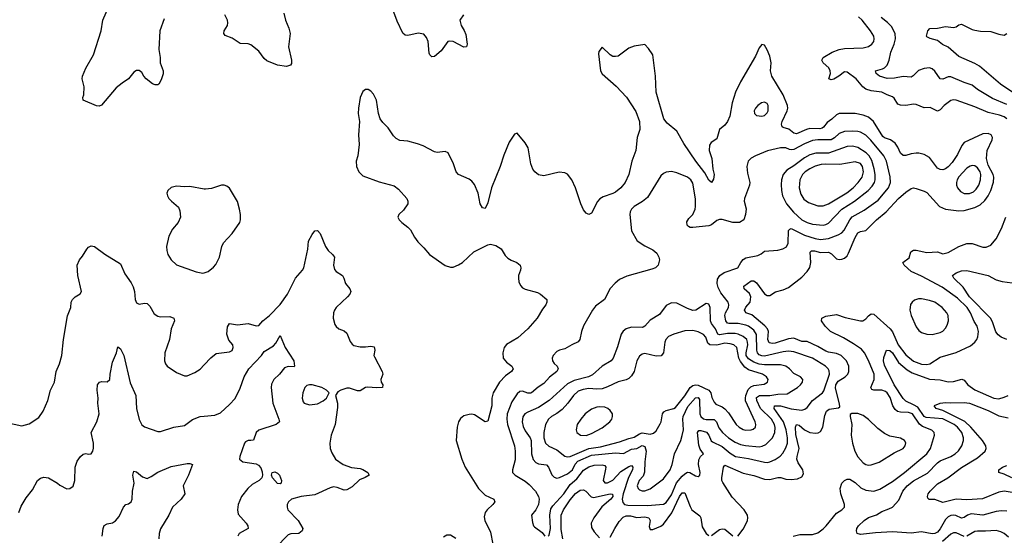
# Model space of a CAD drawing. Header units: inches. Extents: x 1694797 to 1849917, y 907313 to 1017959.
# Tile 746 of 834: x 1798613 to 1806011, y 1004697 to 1008575. Entities that reach past the tile are written whole.
import ezdxf

# ---------------------------------------------------------------- set-up
doc = ezdxf.new("R2010")
doc.units = ezdxf.units.IN
doc.header["$MEASUREMENT"] = 0
doc.layers.add('B7090', color=7, linetype='Continuous')
doc.layers.add('B8000', color=7, linetype='Continuous')

msp = doc.modelspace()

# ---------------------------------------------------------------- linework, layer by layer
at = {"layer": 'B7090', "color": 5}
for points, elevation in [([(1799698.1, 1008581.9), (1799666.9, 1008490), (1799659, 1008350), (1799668.6, 1008291.4), (1799669.3, 1008249.3), (1799690.2, 1008190), (1799691.6, 1008168.4), (1799676.7, 1008123.3), (1799657.3, 1008090), (1799650, 1008084.5), (1799630, 1008083.6), (1799610, 1008092), (1799562, 1008130), (1799544.5, 1008150), (1799530, 1008177.2), (1799510, 1008192), (1799490, 1008192), (1799470, 1008179), (1799430.8, 1008130), (1799381.7, 1008098.3), (1799337.6, 1008062.4), (1799228.4, 1007931.6), (1799210, 1007925.6), (1799190, 1007926.3), (1799089.6, 1007969.6), (1799086, 1007990), (1799094, 1008010), (1799096, 1008070), (1799082.9, 1008130), (1799085.1, 1008150), (1799109.7, 1008210), (1799166.6, 1008310), (1799225.6, 1008490), (1799238.2, 1008570), (1799305.3, 1008730)], 580), ([(1800000, 1007301.5), (1799890, 1007320.5), (1799850, 1007318), (1799790, 1007323.7), (1799750, 1007312.7), (1799726.8, 1007290), (1799718.8, 1007270), (1799722.8, 1007250), (1799734, 1007230), (1799753.4, 1007210), (1799806.1, 1007166.1), (1799817.2, 1007137.2), (1799820.6, 1007090), (1799804.5, 1007050), (1799761.2, 1006998.8), (1799732.8, 1006947.2), (1799715.8, 1006870), (1799718.5, 1006838.5), (1799727.1, 1006810), (1799750, 1006769.1), (1799791.2, 1006731.2), (1799938.2, 1006678.2), (1799990, 1006668.3), (1800000, 1006671.5)], 620), ([(1798430, 1005563.1), (1798630, 1005520.3), (1798683.3, 1005536.7), (1798757, 1005583), (1798789.7, 1005630), (1798825.4, 1005710), (1798843.1, 1005790), (1798873.3, 1005850), (1798886.9, 1005930), (1798912.6, 1005987.4), (1798929.8, 1006050), (1798941.6, 1006170), (1798973.1, 1006346.9), (1798996.3, 1006410), (1798999.5, 1006450), (1799010, 1006470.8), (1799029.2, 1006490), (1799067.5, 1006512.5), (1799076.2, 1006530), (1799049.6, 1006650.3), (1799045.1, 1006730), (1799061.6, 1006770), (1799084.2, 1006795.8), (1799116.2, 1006850), (1799130, 1006863.8), (1799150, 1006873.4), (1799176, 1006870), (1799251.9, 1006811.9), (1799370, 1006739.1), (1799403.8, 1006663.8), (1799450, 1006595.5), (1799464.8, 1006564.8), (1799474.3, 1006530), (1799480.3, 1006470), (1799490, 1006444.9), (1799510, 1006434.9), (1799550, 1006442), (1799570, 1006439.5), (1799590, 1006420.5), (1799623.4, 1006363.4), (1799650, 1006344.6), (1799670, 1006340.8), (1799741.8, 1006341.8), (1799770.4, 1006330), (1799774.9, 1006310), (1799751.8, 1006250), (1799738.7, 1006170), (1799702.4, 1006070), (1799700.5, 1006010), (1799708.1, 1005988.1), (1799721, 1005970), (1799790, 1005922), (1799850, 1005896.3), (1799870, 1005896.3), (1799930, 1005922), (1799970, 1005948), (1800000, 1005979.9)], 580), ([(1798605.2, 1004870), (1798622.9, 1004917.1), (1798660.5, 1004979.5), (1798710, 1005040.7), (1798747.6, 1005110), (1798770, 1005126), (1798794.9, 1005134.9), (1798830.4, 1005130.4), (1798898, 1005090), (1798914, 1005074), (1798968, 1005048), (1798990, 1005050.4), (1799014.1, 1005065.9), (1799027.1, 1005110), (1799029.7, 1005210.3), (1799044.9, 1005255.1), (1799069.7, 1005290.3), (1799090, 1005307.3), (1799110, 1005313.4), (1799130, 1005307.7), (1799150, 1005310.7), (1799162.9, 1005330), (1799167.8, 1005352.2), (1799166.6, 1005390), (1799149.6, 1005470), (1799191.3, 1005550), (1799209.6, 1005610), (1799199.6, 1005690), (1799201.3, 1005730), (1799194, 1005790), (1799198, 1005830), (1799212, 1005848), (1799230, 1005853), (1799270, 1005850.7), (1799289.3, 1005870), (1799292.2, 1005910), (1799310, 1005998.8), (1799339.7, 1006070), (1799350, 1006116), (1799370, 1006100.7), (1799395.8, 1006050), (1799443.3, 1005843.4), (1799484.5, 1005750), (1799490.1, 1005650), (1799510, 1005568.4), (1799530, 1005528.8), (1799550, 1005512.9), (1799650, 1005478.7), (1799670, 1005478.7), (1799770, 1005510.2), (1799850, 1005524.2), (1799910, 1005568.7), (1799968.1, 1005591.9), (1800000, 1005594.2)], 560), ([(1799231.6, 1004690), (1799239.8, 1004750), (1799247.7, 1004772.3), (1799270, 1004784.6), (1799310, 1004792.2), (1799333, 1004807), (1799360.9, 1004839.1), (1799391.6, 1004910), (1799410, 1004928.4), (1799430, 1004934.4), (1799450, 1004948.5), (1799459.1, 1004970), (1799461, 1005030), (1799472, 1005090), (1799462.2, 1005150), (1799470, 1005180.7), (1799490, 1005175.8), (1799536.1, 1005136.1), (1799570, 1005125.7), (1799601, 1005139), (1799650, 1005172), (1799750, 1005215.5), (1799870, 1005237.1), (1799890, 1005237.3), (1799910.5, 1005230.5), (1799880.3, 1005150), (1799840.5, 1005070), (1799854.8, 1005010), (1799824.9, 1004970), (1799761.1, 1004910), (1799732.8, 1004850), (1799670, 1004746.6), (1799659.6, 1004710), (1799657.1, 1004670)], 540)]:
    msp.add_lwpolyline(points, dxfattribs=dict(at, elevation=elevation))
at = {"layer": 'B8000', "color": 5}
for points, elevation in [([(1800597, 1008623), (1800609.1, 1008570), (1800635.2, 1008510), (1800644.8, 1008470), (1800632, 1008370), (1800655.6, 1008270), (1800655.6, 1008244.4), (1800648.1, 1008231.9), (1800616.4, 1008223.6), (1800550, 1008231.5), (1800470, 1008266), (1800450, 1008282.9), (1800410, 1008337.6), (1800350, 1008386.3), (1800330, 1008394.3), (1800270, 1008396.3), (1800210, 1008436.9), (1800156.1, 1008456.1), (1800146.3, 1008470), (1800148.3, 1008490), (1800173, 1008530), (1800177.4, 1008550), (1800175.4, 1008570), (1800154.6, 1008610)], 580), ([(1801948.3, 1008611.7), (1801918.8, 1008570), (1801930.5, 1008530), (1801953.7, 1008493.7), (1801964.2, 1008464.2), (1801975.8, 1008390), (1801970, 1008369.4), (1801950, 1008367.8), (1801870, 1008409.6), (1801845.8, 1008414.1), (1801830, 1008409.4), (1801780.2, 1008339.8), (1801730, 1008298.4), (1801710, 1008295.1), (1801695.1, 1008310), (1801690, 1008322), (1801682.6, 1008410), (1801670, 1008441.2), (1801650, 1008466.6), (1801606.2, 1008473.8), (1801530, 1008454.5), (1801510, 1008457), (1801492.7, 1008472.7), (1801450, 1008562.9), (1801409.7, 1008670.3)], 580), ([(1806030, 1007828.7), (1806010, 1007843.6), (1805976.2, 1007856.2), (1805890, 1007875.8), (1805790, 1007919), (1805650, 1007970.6), (1805630, 1007972.1), (1805610, 1007966), (1805560.2, 1007930), (1805530, 1007896.4), (1805510, 1007886.6), (1805453.5, 1007913.5), (1805410, 1007910.8), (1805350, 1007936.5), (1805330, 1007939.8), (1805270, 1007929.9), (1805230, 1007930.8), (1805210, 1007940.4), (1805183.9, 1007983.9), (1805170, 1007994.6), (1805130, 1008008.4), (1805089.6, 1008030), (1805010, 1008039.6), (1804970, 1008051.3), (1804949.1, 1008069.1), (1804898.4, 1008130), (1804830, 1008180.9), (1804810, 1008183.5), (1804767.8, 1008150), (1804730, 1008128.4), (1804710, 1008121.8), (1804693.6, 1008130), (1804704.9, 1008170), (1804703.6, 1008190), (1804693, 1008213), (1804651.1, 1008250), (1804638.9, 1008270), (1804649.6, 1008290), (1804717.7, 1008330), (1804770, 1008351.3), (1804810, 1008358.6), (1804950, 1008363.6), (1804990, 1008372.2), (1805014.7, 1008390), (1805029.6, 1008410), (1805034, 1008430), (1805029.7, 1008450), (1805005.8, 1008490), (1804942.1, 1008570), (1804915, 1008595)], 580), ([(1806030, 1007937.6), (1805921.2, 1007981.2), (1805810, 1008049), (1805770, 1008081.8), (1805710, 1008101.6), (1805610, 1008143.9), (1805590, 1008146.1), (1805550, 1008126.6), (1805530, 1008131), (1805490, 1008188.8), (1805470, 1008206.3), (1805450, 1008212.9), (1805410, 1008208.4), (1805366.7, 1008193.3), (1805327, 1008153), (1805310, 1008142.7), (1805250, 1008146.4), (1805186, 1008134), (1805130, 1008132.7), (1805073.3, 1008150), (1805048.3, 1008170), (1805042.7, 1008190), (1805095.4, 1008204.6), (1805110, 1008212.2), (1805130, 1008232), (1805145.3, 1008270), (1805157.5, 1008330), (1805182.7, 1008390), (1805193.8, 1008430), (1805189.9, 1008470), (1805162.3, 1008522.3), (1805133.8, 1008553.8), (1805086.6, 1008590)], 560), ([(1806081.8, 1008021.8), (1805982.8, 1008090), (1805823.9, 1008223.9), (1805790, 1008244.8), (1805670, 1008297.2), (1805590, 1008366.9), (1805547.7, 1008387.7), (1805510, 1008416.9), (1805453.5, 1008433.5), (1805430, 1008446.6), (1805427.3, 1008450), (1805436.3, 1008490), (1805451.2, 1008508.8), (1805510, 1008510.9), (1805570, 1008524.1), (1805630, 1008515.8), (1805650, 1008520.3), (1805670, 1008536.4), (1805690, 1008540.7), (1805770, 1008501.9), (1805790, 1008496.3), (1805832.7, 1008487.3), (1805910, 1008485.2), (1805970, 1008466.2), (1806010, 1008459.3), (1806030.7, 1008470)], 540), ([(1804010, 1004690.8), (1804050, 1004744.9), (1804070, 1004780.5), (1804080.3, 1004810), (1804084.4, 1004830), (1804081.5, 1004850), (1804055.4, 1004890), (1803965.2, 1004985.2), (1803895.1, 1005095.1), (1803889.1, 1005110), (1803888.9, 1005130), (1803899.9, 1005210), (1803910, 1005224.2), (1804050, 1005166), (1804130, 1005147.1), (1804210, 1005120.5), (1804250, 1005118.4), (1804310, 1005132.4), (1804331.4, 1005131.4), (1804370, 1005120.2), (1804410, 1005118), (1804457.1, 1005122.9), (1804490, 1005137.1), (1804501.4, 1005158.6), (1804498, 1005190), (1804462.8, 1005242.8), (1804453.1, 1005270), (1804453.6, 1005290), (1804469.9, 1005350), (1804444.8, 1005455.2), (1804442.6, 1005510), (1804448.7, 1005530), (1804470, 1005525.2), (1804510.8, 1005490.8), (1804550, 1005471.3), (1804593.5, 1005466.5), (1804611.3, 1005468.7), (1804630, 1005478.2), (1804648.4, 1005510), (1804661.6, 1005598.4), (1804674, 1005630), (1804694.5, 1005645.5), (1804765.1, 1005654.9), (1804775.2, 1005664.8), (1804773.6, 1005686.4), (1804743.2, 1005803.2), (1804744, 1005830), (1804762.7, 1005857.3), (1804814.5, 1005890), (1804834.7, 1005910), (1804843.4, 1005930), (1804842.5, 1005970), (1804825, 1006010), (1804784.5, 1006050), (1804750, 1006063.8), (1804690, 1006073.7), (1804670, 1006081.4), (1804610, 1006116.2), (1804530, 1006154.5), (1804490, 1006156.1), (1804430, 1006178.7), (1804390, 1006173.9), (1804290, 1006142.6), (1804270, 1006140.4), (1804245.5, 1006145.5), (1804235.2, 1006170), (1804238.9, 1006230), (1804231, 1006250), (1804211.6, 1006271.6), (1804114.7, 1006354.7), (1804069.9, 1006369.9), (1804062.9, 1006382.9), (1804059.8, 1006390), (1804068.2, 1006411.8), (1804102.4, 1006450), (1804106, 1006490), (1804096.2, 1006516.2), (1804057.2, 1006550), (1804053.2, 1006570), (1804110, 1006610.2), (1804130, 1006611.3), (1804150, 1006595.3), (1804210, 1006513.4), (1804230, 1006501.1), (1804250, 1006501.1), (1804290.9, 1006529.1), (1804350, 1006543.6), (1804390, 1006561.8), (1804490, 1006638), (1804530, 1006681.7), (1804550, 1006712.4), (1804557.7, 1006750), (1804553.5, 1006826.5), (1804563.4, 1006836.6), (1804584.1, 1006835.9), (1804630, 1006824.6), (1804690, 1006826), (1804713.6, 1006813.6), (1804750, 1006775.6), (1804770, 1006770.3), (1804790, 1006772.8), (1804810, 1006782.3), (1804830, 1006799.5), (1804841.3, 1006818.7), (1804890, 1006936.9), (1804910, 1006972), (1804930, 1006982.2), (1804970, 1006989.2), (1805049.5, 1007070.5), (1805123.7, 1007130), (1805217, 1007230), (1805270, 1007277.8), (1805310, 1007306.2), (1805330, 1007310.2), (1805350, 1007306.2), (1805410, 1007285.5), (1805430, 1007274.3), (1805523.2, 1007170), (1805570, 1007150.1), (1805670, 1007137), (1805710, 1007139.2), (1805790, 1007161.6), (1805830, 1007183.3), (1805864.7, 1007215.3), (1805890, 1007250.2), (1805910.9, 1007290), (1805930, 1007353.4), (1805932.7, 1007390), (1805928, 1007410), (1805890, 1007479.8), (1805876.7, 1007530), (1805882.1, 1007590), (1805919, 1007670), (1805921.6, 1007690), (1805912.2, 1007710), (1805890, 1007719.9), (1805850, 1007716.7), (1805710, 1007651.4), (1805692.5, 1007627.5), (1805659.9, 1007560.1), (1805618.5, 1007501.5), (1805590, 1007468.2), (1805570, 1007452.2), (1805550, 1007445), (1805530, 1007447.2), (1805510, 1007457.2), (1805450, 1007538), (1805410, 1007561.1), (1805370, 1007571.2), (1805350, 1007571.2), (1805310, 1007566.2), (1805270, 1007552.5), (1805250, 1007552.7), (1805229.9, 1007569.9), (1805210, 1007616.8), (1805190, 1007646.3), (1805156.4, 1007670), (1805110, 1007686.7), (1805097.1, 1007697.1), (1805027.9, 1007807.9), (1804990, 1007841.2), (1804950, 1007857.9), (1804890, 1007869.3), (1804770, 1007869), (1804750, 1007859.3), (1804714.4, 1007825.6), (1804679.2, 1007800.8), (1804653.5, 1007766.5), (1804641.3, 1007758.7), (1804625.5, 1007754.5), (1804550, 1007757.1), (1804525.2, 1007750), (1804450, 1007715.2), (1804430, 1007721.6), (1804392.1, 1007752.1), (1804350, 1007763.2), (1804341.8, 1007770), (1804337.9, 1007790), (1804341.9, 1007810), (1804379.5, 1007890), (1804383.4, 1007910), (1804380.9, 1007930), (1804349.4, 1008009.4), (1804263.5, 1008150), (1804255.5, 1008190), (1804259.1, 1008250), (1804250, 1008301.2), (1804230, 1008349.2), (1804210, 1008382), (1804190, 1008389), (1804170, 1008364), (1804140.5, 1008299.5), (1804030, 1008107.8), (1803990.2, 1008030), (1803965.8, 1007950), (1803947.5, 1007850), (1803931.9, 1007810), (1803910, 1007781.7), (1803872.1, 1007747.9), (1803850, 1007679.5), (1803807.6, 1007652.4), (1803794.9, 1007630), (1803792.2, 1007590), (1803814, 1007530), (1803820.2, 1007450), (1803831.4, 1007410), (1803825.1, 1007374.9), (1803810, 1007349.6), (1803790, 1007367.3), (1803762, 1007422), (1803694.1, 1007510), (1803603.2, 1007643.2), (1803550, 1007735.3), (1803477.6, 1007797.6), (1803454, 1007830), (1803394, 1008030), (1803389.5, 1008149.5), (1803369.4, 1008309.4), (1803338.6, 1008358.6), (1803310, 1008388.7), (1803230, 1008375.1), (1803190, 1008359.3), (1803110, 1008300.9), (1803090, 1008297), (1803070, 1008298.4), (1803049.6, 1008309.7), (1802990, 1008368), (1802963.6, 1008336.4), (1802961, 1008319), (1802976.5, 1008190), (1802990, 1008167.6), (1803095.7, 1008075.7), (1803172.8, 1007992.8), (1803243.6, 1007883.6), (1803269.3, 1007809.3), (1803271.2, 1007750), (1803251.5, 1007690), (1803242, 1007590), (1803213.4, 1007510), (1803190.3, 1007410), (1803162.6, 1007350), (1803128.9, 1007310), (1803090, 1007278.7), (1803070, 1007267.8), (1802996.9, 1007243.1), (1802972.3, 1007227.7), (1802953.6, 1007206.4), (1802910, 1007119), (1802888, 1007110), (1802870, 1007119), (1802850, 1007144), (1802830, 1007189), (1802789.8, 1007309.8), (1802761.1, 1007370), (1802730, 1007412), (1802710, 1007422.9), (1802667.2, 1007427.2), (1802550, 1007401.3), (1802510, 1007408.3), (1802482.4, 1007430), (1802469.7, 1007450), (1802454.3, 1007490), (1802432.2, 1007612.2), (1802410, 1007649.2), (1802350, 1007722), (1802330, 1007714), (1802290, 1007654), (1802250, 1007557), (1802223, 1007470), (1802157.8, 1007310), (1802130, 1007198), (1802110, 1007155.3), (1802090, 1007159), (1802072.7, 1007190), (1802058.5, 1007270), (1802030, 1007336.2), (1802010, 1007360.5), (1801990, 1007375.8), (1801910.9, 1007410.9), (1801891.5, 1007430), (1801872.2, 1007490), (1801833.5, 1007573.5), (1801810, 1007584), (1801750, 1007575), (1801730, 1007579.8), (1801644.9, 1007624.9), (1801602, 1007642), (1801530, 1007661.4), (1801470, 1007666.8), (1801441.3, 1007681.3), (1801420.9, 1007700.9), (1801381.5, 1007761.5), (1801340.4, 1007800.4), (1801320.8, 1007830), (1801307.8, 1007870), (1801294.5, 1007970), (1801270, 1008014.5), (1801250, 1008038), (1801230, 1008049.4), (1801210, 1008049.3), (1801190, 1008034), (1801170.5, 1007990), (1801158, 1007910), (1801156.5, 1007870), (1801165.7, 1007810), (1801158, 1007710), (1801163.9, 1007636.1), (1801152.7, 1007550), (1801142, 1007510), (1801143, 1007470), (1801160.5, 1007430), (1801190, 1007401.6), (1801314.6, 1007354.6), (1801426.2, 1007326.2), (1801459.2, 1007299.2), (1801521.5, 1007230), (1801530.2, 1007210), (1801529.1, 1007190), (1801497.7, 1007142.3), (1801462.8, 1007110), (1801454, 1007090), (1801464.9, 1007070), (1801483.8, 1007050), (1801530, 1007014.9), (1801550, 1006994), (1801578.4, 1006938.4), (1801603.9, 1006903.9), (1801650, 1006859.6), (1801691.5, 1006810), (1801810, 1006725.8), (1801850, 1006712.6), (1801870, 1006713.8), (1801909.8, 1006730.2), (1801939.5, 1006750), (1802026, 1006830), (1802130, 1006882.4), (1802150, 1006886.4), (1802190, 1006876.4), (1802230, 1006850.4), (1802261.6, 1006801.6), (1802281, 1006781), (1802305.7, 1006765.7), (1802348.9, 1006748.9), (1802373.4, 1006730), (1802378, 1006710), (1802375.5, 1006690), (1802360.4, 1006650), (1802360.4, 1006630), (1802364.4, 1006604.4), (1802376.5, 1006576.5), (1802390, 1006559.1), (1802410, 1006547.2), (1802503.7, 1006523.7), (1802526.8, 1006510), (1802574.8, 1006470), (1802574.8, 1006450), (1802566, 1006430), (1802541.7, 1006398.3), (1802500.5, 1006330), (1802431.6, 1006250), (1802356.4, 1006183.6), (1802270, 1006131.6), (1802253, 1006110), (1802243.1, 1006070), (1802246.7, 1006030), (1802270, 1005999.5), (1802310.4, 1005970), (1802320.4, 1005950), (1802307, 1005930), (1802263.5, 1005896.5), (1802217.2, 1005850), (1802171.2, 1005770), (1802160.2, 1005730), (1802159.8, 1005670), (1802130, 1005556), (1802110, 1005551.5), (1802030, 1005602.6), (1802010, 1005608.3), (1801990, 1005607.1), (1801950, 1005595.4), (1801923.8, 1005576.2), (1801909.3, 1005550.7), (1801899, 1005510), (1801892.3, 1005410), (1801935.3, 1005270), (1801961.2, 1005210), (1802060.6, 1005050), (1802110, 1005000.2), (1802174.9, 1004970), (1802182.6, 1004950), (1802168.8, 1004930), (1802124.9, 1004890), (1802110.4, 1004870), (1802103.4, 1004836.6), (1802108.7, 1004810), (1802150, 1004722), (1802169, 1004631)], 620), ([(1802584, 1004690), (1802590, 1004698), (1802600.3, 1004750), (1802597.3, 1004850), (1802604.5, 1004895.5), (1802619.9, 1004920.1), (1802702.4, 1005010), (1802750, 1005080.1), (1802798.8, 1005121.2), (1802850, 1005187.2), (1802890, 1005211.4), (1802930, 1005224.5), (1802990, 1005228.1), (1803010, 1005222.3), (1803015.8, 1005210), (1803014.2, 1005194.2), (1802996, 1005110), (1803010, 1005091.3), (1803030, 1005090.9), (1803070, 1005113), (1803130, 1005177.3), (1803190, 1005213.8), (1803210, 1005221.3), (1803219.3, 1005210), (1803217.1, 1005190), (1803187.4, 1005132.6), (1803147.1, 1005010), (1803140.3, 1004970), (1803143.8, 1004943.8), (1803157, 1004930), (1803183.3, 1004923.3), (1803330, 1004920.6), (1803449.2, 1004930.8), (1803470, 1004944.2), (1803510, 1005000.9), (1803547.4, 1005092.6), (1803590, 1005143.1), (1803610, 1005160.2), (1803631.6, 1005171.6), (1803649, 1005169), (1803690, 1005145.5), (1803710, 1005140.7), (1803724, 1005150), (1803726, 1005170), (1803714, 1005230), (1803715.9, 1005264.1), (1803729.2, 1005290), (1803752, 1005310), (1803726, 1005346), (1803716.2, 1005376.2), (1803706.3, 1005470), (1803714.7, 1005485.3), (1803730, 1005485.2), (1803772.2, 1005472.2), (1803790, 1005450.3), (1803808.9, 1005408.9), (1803819.3, 1005399.3), (1803890, 1005364.1), (1803950, 1005314.6), (1803990.5, 1005290.5), (1804090, 1005275.8), (1804210, 1005247), (1804230, 1005246.1), (1804250, 1005248.8), (1804290, 1005266.6), (1804327.1, 1005292.9), (1804346, 1005314), (1804370, 1005355.8), (1804382.5, 1005390), (1804382.1, 1005430), (1804372.8, 1005490), (1804350.8, 1005550.8), (1804280.6, 1005650), (1804284.7, 1005670), (1804330, 1005671.3), (1804410, 1005649.7), (1804470, 1005641.5), (1804490, 1005639.7), (1804513.4, 1005646.6), (1804530, 1005659.6), (1804570.7, 1005710), (1804646, 1005770), (1804656.2, 1005783.8), (1804696.5, 1005910), (1804695.3, 1005935.3), (1804688.8, 1005950), (1804667.4, 1005970), (1804570, 1006030.5), (1804430, 1006076.7), (1804390, 1006081.8), (1804350, 1006077.2), (1804210, 1006044.2), (1804190, 1006045.9), (1804170, 1006054.3), (1804156, 1006070), (1804152.1, 1006090), (1804150, 1006207.3), (1804130, 1006239.2), (1804090, 1006269.9), (1804070, 1006277.2), (1804011.1, 1006291.1), (1803940.9, 1006290), (1803930, 1006293.6), (1803918.9, 1006310), (1803911.9, 1006350), (1803916.2, 1006370), (1803938.1, 1006410), (1803941.6, 1006430), (1803936.1, 1006450), (1803881.8, 1006521.8), (1803860.7, 1006560.7), (1803853, 1006590), (1803856.7, 1006623.3), (1803873.4, 1006650), (1803906.5, 1006673.5), (1804009.6, 1006710), (1804030.9, 1006749.1), (1804050, 1006770.4), (1804070, 1006784.4), (1804158.3, 1006801.7), (1804185.1, 1006814.9), (1804210, 1006834.6), (1804310, 1006840.7), (1804348, 1006852), (1804374.1, 1006865.9), (1804386.6, 1006893.4), (1804389.1, 1006990), (1804400, 1007000), (1804410, 1007003.5), (1804510, 1006953.3), (1804590, 1006928.6), (1804630, 1006921.1), (1804690, 1006929.6), (1804763.2, 1006956.8), (1804790, 1006971.8), (1804808.7, 1006991.3), (1804849.3, 1007070), (1804868.6, 1007091.4), (1804957.6, 1007142.4), (1805062.6, 1007217.4), (1805141.9, 1007310), (1805156.1, 1007350), (1805153.9, 1007393.9), (1805124.7, 1007510), (1805106, 1007550), (1805007.7, 1007667.7), (1804970, 1007706), (1804930, 1007729.1), (1804910, 1007733.9), (1804870, 1007737.2), (1804810, 1007733.1), (1804770, 1007718), (1804735, 1007685.1), (1804710, 1007672.2), (1804610, 1007671.4), (1804570, 1007665.8), (1804510, 1007641.5), (1804430, 1007597.6), (1804415.2, 1007595.2), (1804397.9, 1007597.9), (1804370, 1007610.8), (1804330, 1007611.9), (1804232.6, 1007587.4), (1804140.7, 1007550), (1804110, 1007533), (1804087.2, 1007510), (1804076.5, 1007470), (1804080.3, 1007420.3), (1804099.5, 1007350), (1804096.5, 1007330), (1804058.7, 1007230), (1804057, 1007210), (1804071.3, 1007151.3), (1804067.5, 1007110), (1804052.8, 1007070), (1804020.5, 1007050), (1803970, 1007048.5), (1803890, 1007071.3), (1803870, 1007071.5), (1803850, 1007065.1), (1803810, 1007032.1), (1803790, 1007024.1), (1803670, 1007011.3), (1803650, 1007012), (1803639.3, 1007019.3), (1803627, 1007030), (1803626.3, 1007053.7), (1803640.8, 1007079.2), (1803670, 1007110.7), (1803688, 1007150), (1803691.7, 1007170), (1803690, 1007228), (1803670, 1007345.2), (1803655.4, 1007370), (1803629.4, 1007390), (1803550, 1007424.2), (1803510, 1007433.6), (1803470, 1007427), (1803450, 1007418), (1803430, 1007400.9), (1803330, 1007238), (1803292.4, 1007207.6), (1803230.4, 1007170), (1803210.3, 1007150), (1803200.3, 1007130), (1803198, 1007110), (1803210, 1006986.8), (1803252.8, 1006912.8), (1803310, 1006873), (1803370, 1006844.9), (1803399.5, 1006819.5), (1803415.5, 1006790), (1803419.1, 1006770), (1803410.4, 1006729.6), (1803390.8, 1006710), (1803361.7, 1006698.3), (1803173.7, 1006646.3), (1803119.2, 1006620.8), (1803086.9, 1006593.1), (1803050, 1006554), (1803007.3, 1006470), (1802939.5, 1006420.5), (1802916.3, 1006390), (1802848.4, 1006271.6), (1802834, 1006230), (1802821.3, 1006170), (1802810, 1006152.3), (1802760.7, 1006130), (1802710, 1006099.7), (1802670, 1006089.7), (1802650, 1006079.7), (1802622.3, 1006050), (1802613.1, 1006030), (1802617.4, 1006010), (1802628.4, 1005988.4), (1802650.4, 1005970), (1802659.5, 1005950), (1802648.8, 1005930), (1802594, 1005886), (1802550, 1005839.4), (1802508.4, 1005811.6), (1802459.5, 1005770), (1802450, 1005765.2), (1802430, 1005765.8), (1802390, 1005781.6), (1802370, 1005778), (1802350, 1005761.8), (1802310, 1005702.2), (1802275.9, 1005610), (1802273.8, 1005570), (1802278.5, 1005530), (1802330.2, 1005370), (1802336.2, 1005330), (1802335.2, 1005264.8), (1802315.8, 1005190), (1802315.5, 1005170), (1802336.3, 1005150), (1802410, 1005104.7), (1802440, 1005080), (1802489, 1005029), (1802510.5, 1004990), (1802516.3, 1004970), (1802510.8, 1004930), (1802490, 1004889), (1802458.8, 1004850), (1802464.9, 1004795.1), (1802473, 1004770), (1802480.6, 1004760.6), (1802537.8, 1004717.8), (1802558.8, 1004690)], 640), ([(1800000, 1006671.5), (1800030, 1006681.2), (1800070, 1006713), (1800087.1, 1006732.9), (1800113.1, 1006790), (1800130.6, 1006869.4), (1800143.6, 1006896.4), (1800210, 1006968), (1800266, 1007050), (1800272, 1007070), (1800270.9, 1007110.9), (1800265.1, 1007150), (1800248.4, 1007208.5), (1800188.8, 1007308.8), (1800170, 1007324), (1800150, 1007331), (1800129, 1007331), (1800053.8, 1007306.2), (1800010, 1007299.7), (1800000, 1007301.5)], 620), ([(1804423.7, 1004690), (1804475.5, 1004704.5), (1804570, 1004702.4), (1804610, 1004717.1), (1804650, 1004746.8), (1804672.4, 1004770), (1804750, 1004864.7), (1804791.5, 1004890), (1804809.7, 1004910), (1804809.8, 1004930.2), (1804782.3, 1005010), (1804778.4, 1005050), (1804790, 1005088.4), (1804810, 1005110.3), (1804830, 1005119.5), (1804850, 1005119), (1804890, 1005093.5), (1804933.6, 1005053.6), (1804970, 1005037.3), (1805030, 1005030.1), (1805076.2, 1005043.8), (1805170, 1005103.1), (1805261.7, 1005170), (1805430, 1005309.4), (1805456.7, 1005350), (1805486.2, 1005450), (1805483.5, 1005470), (1805467.2, 1005487.2), (1805395.9, 1005515.9), (1805373.2, 1005533.2), (1805320.2, 1005610), (1805290, 1005620.5), (1805230, 1005622.5), (1805209.3, 1005629.3), (1805190, 1005642.5), (1805174.3, 1005670), (1805153.3, 1005733.3), (1805130, 1005768.3), (1805118.1, 1005778.1), (1805090, 1005789.4), (1805030, 1005788), (1805014.6, 1005794.6), (1805008.4, 1005810), (1805033.1, 1005870), (1805033.3, 1005910), (1804991.8, 1006011.8), (1804961.1, 1006070), (1804937.4, 1006097.4), (1804877.9, 1006137.9), (1804802.6, 1006182.6), (1804705.7, 1006230), (1804664.5, 1006270), (1804636.9, 1006310), (1804639.6, 1006330), (1804670, 1006346.3), (1804750, 1006358), (1804814.9, 1006334.9), (1804930, 1006311.3), (1804948.6, 1006311.4), (1804970, 1006324.2), (1804990, 1006347.2), (1805010, 1006361.7), (1805030, 1006359.6), (1805152.4, 1006250), (1805170, 1006226.9), (1805213, 1006130), (1805270, 1006054), (1805330, 1006007.1), (1805390, 1005985.3), (1805430, 1005982.7), (1805452.2, 1005987.8), (1805530, 1006036.1), (1805650, 1006071.8), (1805756.5, 1006123.5), (1805789.7, 1006150), (1805804.4, 1006170), (1805813.1, 1006190), (1805818.4, 1006230), (1805806.2, 1006270), (1805784.1, 1006304.1), (1805756, 1006370), (1805731.2, 1006410), (1805659.7, 1006479.7), (1805543.6, 1006563.6), (1805390, 1006647.1), (1805310, 1006680.8), (1805257.4, 1006730), (1805249.6, 1006750), (1805295.4, 1006784.6), (1805309.7, 1006830), (1805330, 1006842.3), (1805350, 1006841.8), (1805430, 1006823.5), (1805508, 1006828), (1805550, 1006812.9), (1805590, 1006822.9), (1805670, 1006869.2), (1805730, 1006892.8), (1805770, 1006891), (1805850, 1006864.2), (1805875.4, 1006864.6), (1805910, 1006879.5), (1805950, 1006926), (1805990, 1007004.9), (1806022.3, 1007090)], 580), ([(1800000, 1005979.9), (1800050, 1006033), (1800090, 1006064), (1800190, 1006077.3), (1800210, 1006086), (1800218, 1006110), (1800215.1, 1006130), (1800184.4, 1006164.4), (1800169.9, 1006209.9), (1800174.4, 1006265.6), (1800190, 1006290.3), (1800250, 1006279.1), (1800330, 1006289.3), (1800390, 1006271.8), (1800410, 1006274.4), (1800439.1, 1006310), (1800489.8, 1006350), (1800570, 1006431.9), (1800625.9, 1006510), (1800684.1, 1006630), (1800736.8, 1006690), (1800749, 1006710), (1800776.8, 1006850), (1800783.1, 1006910), (1800810, 1006960.5), (1800830, 1006988), (1800850, 1006990.6), (1800870, 1006967.3), (1800910, 1006868.5), (1800930, 1006839.5), (1800963.8, 1006810), (1800977, 1006790), (1800970.3, 1006730), (1800977.2, 1006697.2), (1800990, 1006681.6), (1801037.1, 1006650), (1801048.2, 1006630), (1801060.5, 1006590), (1801093.4, 1006550), (1801100.5, 1006530), (1801092.7, 1006510), (1801076.4, 1006490), (1800990.6, 1006410), (1800978, 1006390), (1800970.4, 1006370), (1800968.4, 1006330), (1800981.7, 1006281.7), (1800990, 1006266.8), (1801010.4, 1006250.4), (1801050, 1006235.5), (1801070, 1006217.3), (1801094.8, 1006154.8), (1801110, 1006134.9), (1801124.6, 1006124.6), (1801170, 1006115.5), (1801210, 1006114.7), (1801250, 1006120.3), (1801275.4, 1006115.4), (1801280.3, 1006090), (1801274.9, 1006050), (1801278.6, 1006038.6), (1801337.6, 1005930), (1801340.7, 1005910), (1801326, 1005870), (1801329.2, 1005849.2), (1801341.1, 1005830), (1801338.8, 1005810), (1801294.1, 1005805.9), (1801227.6, 1005812.4), (1801210, 1005808.7), (1801170, 1005783.9), (1801150, 1005785.1), (1801090, 1005804.7), (1801070, 1005805.1), (1801026, 1005790), (1801004.1, 1005775.9), (1800984.7, 1005750), (1801000.5, 1005690), (1801001.1, 1005658.9), (1800982.4, 1005530), (1800954.4, 1005450), (1800942.8, 1005390), (1800946.8, 1005350), (1800958.5, 1005318.5), (1800984.9, 1005270), (1801043, 1005230), (1801106.9, 1005206.9), (1801170, 1005199.3), (1801192.2, 1005192.2), (1801228.2, 1005170), (1801238.8, 1005150), (1801209, 1005131), (1801165.1, 1005114.9), (1801110, 1005062.7), (1801070, 1005039.3), (1801050, 1005037.1), (1800998.2, 1005058.2), (1800970, 1005061), (1800945.7, 1005054.3), (1800830, 1005002.3), (1800727.3, 1004990), (1800655.3, 1004970), (1800631.8, 1004950), (1800623.7, 1004930), (1800623.1, 1004910), (1800628.8, 1004890), (1800706, 1004810), (1800739.5, 1004750), (1800736.4, 1004730), (1800709, 1004711), (1800650, 1004708.3), (1800630, 1004701.3), (1800535.5, 1004604.5)], 580), ([(1806030, 1006169.8), (1805988.4, 1006188.4), (1805964.7, 1006204.7), (1805948.2, 1006228.2), (1805922.2, 1006302.2), (1805907.4, 1006330), (1805750.6, 1006490), (1805703.1, 1006563.1), (1805631.2, 1006630), (1805622.9, 1006650), (1805649.5, 1006670), (1805690, 1006685.2), (1805730, 1006689.1), (1805890, 1006651.2), (1805950, 1006619.6), (1805994.7, 1006605.3), (1806070, 1006596.4)], 560), ([(1800000, 1005594.2), (1800080, 1005600), (1800120.6, 1005619.4), (1800190, 1005682), (1800232.5, 1005727.5), (1800270, 1005803.8), (1800299.8, 1005890), (1800335, 1005950), (1800428.9, 1006050), (1800450, 1006079.5), (1800518.8, 1006121.2), (1800536.9, 1006143.1), (1800570, 1006201), (1800607.2, 1006110), (1800672, 1006010), (1800678.8, 1005970), (1800675.5, 1005964.5), (1800630, 1005966.4), (1800603.7, 1005956.3), (1800566, 1005910), (1800521.3, 1005870), (1800504.8, 1005835.2), (1800503.2, 1005810), (1800514.9, 1005690), (1800560.3, 1005570), (1800563.8, 1005550), (1800539.1, 1005530), (1800410, 1005488.8), (1800390.1, 1005469.9), (1800370, 1005414), (1800350.3, 1005409.7), (1800330, 1005411.4), (1800310, 1005400.8), (1800302.3, 1005390), (1800265.7, 1005290), (1800265.5, 1005270), (1800290.3, 1005250.3), (1800390, 1005234.6), (1800406.1, 1005226.1), (1800424.3, 1005204.3), (1800434.4, 1005174.4), (1800436.9, 1005150), (1800431.1, 1005130), (1800411.2, 1005110), (1800360.1, 1005079.9), (1800325.8, 1005050), (1800279.6, 1004990), (1800254.6, 1004930), (1800248.5, 1004888.5), (1800255.3, 1004855.3), (1800315.3, 1004790), (1800326.4, 1004770), (1800330.6, 1004750), (1800262, 1004710), (1800252.7, 1004690)], 560), ([(1806030, 1004879.1), (1805990, 1004881.5), (1805950, 1004877), (1805850, 1004849.9), (1805761.3, 1004858.7), (1805735.6, 1004850), (1805710, 1004830.7), (1805690, 1004825.6), (1805645.8, 1004845.8), (1805630, 1004849.9), (1805610, 1004847.1), (1805590, 1004836.6), (1805570, 1004817.4), (1805530, 1004747.4), (1805510, 1004722.4), (1805489.5, 1004710.5), (1805470, 1004708.5), (1805390, 1004723.3), (1805310, 1004713), (1805170, 1004723.4), (1805042.6, 1004717.4), (1804930, 1004703.7), (1804906.6, 1004710), (1804900.9, 1004730), (1804903.7, 1004750), (1804914.5, 1004770), (1804958, 1004810), (1804990, 1004830.4), (1805050, 1004850.3), (1805090, 1004877.4), (1805144.6, 1004895.4), (1805170, 1004910.3), (1805217.5, 1004962.6), (1805248.2, 1005030), (1805281.2, 1005070), (1805330, 1005107.2), (1805434.6, 1005165.4), (1805510, 1005243), (1805530, 1005258.2), (1805610, 1005289.5), (1805642.4, 1005310), (1805666.3, 1005333.7), (1805691.6, 1005370), (1805705.4, 1005410), (1805705.2, 1005430), (1805691.9, 1005470), (1805660.2, 1005510), (1805633.4, 1005530), (1805550, 1005573), (1805423.4, 1005583.4), (1805410, 1005590.3), (1805360.2, 1005660.2), (1805330, 1005679.4), (1805270, 1005705.4), (1805250, 1005725.4), (1805182.4, 1005830), (1805110, 1005978), (1805103.1, 1006010), (1805105.6, 1006034.4), (1805125.2, 1006090), (1805150, 1006087), (1805170, 1006068.9), (1805217.3, 1005997.3), (1805280.8, 1005940.8), (1805319.5, 1005919.5), (1805450, 1005870.7), (1805530, 1005865.5), (1805590, 1005851.8), (1805630, 1005854), (1805692.4, 1005872.4), (1805710, 1005864.4), (1805736.8, 1005830), (1805790, 1005790.7), (1805932.2, 1005727.8), (1805970, 1005723.6), (1806010, 1005735.8), (1806041.2, 1005750)], 560), ([(1806070, 1005020.5), (1806010, 1005030.4), (1805970, 1005022.8), (1805847.2, 1004972.8), (1805730, 1004964.5), (1805650, 1004968.3), (1805550, 1004945.4), (1805490, 1004966.6), (1805446, 1004966), (1805436.6, 1004976.6), (1805433.6, 1004990), (1805438.9, 1005010), (1805452.8, 1005030), (1805510, 1005084.2), (1805587.7, 1005130), (1805690, 1005208), (1805810, 1005280.6), (1805867.1, 1005330), (1805876, 1005350), (1805872.8, 1005370), (1805847.4, 1005410), (1805759.9, 1005510), (1805713.6, 1005553.6), (1805550, 1005636), (1805499.3, 1005650), (1805484, 1005670), (1805487.6, 1005672.4), (1805529.2, 1005690), (1805570, 1005696.6), (1805610, 1005693), (1805710, 1005696.5), (1805748.8, 1005691.2), (1805890, 1005636.3), (1805970, 1005595.7), (1806039.8, 1005579.8)], 540), ([(1806067.3, 1005130), (1806010, 1005158.5), (1805968.7, 1005170), (1805969.6, 1005190), (1805998.7, 1005210), (1806030, 1005222.3)], 520), ([(1802693.6, 1004670), (1802681.5, 1004741.5), (1802680.3, 1004850), (1802698.1, 1004890), (1802750, 1004965.2), (1802790, 1005012.2), (1802823.4, 1005036.6), (1802850, 1005038.3), (1802866.7, 1005030), (1802906.8, 1004986.8), (1802923.1, 1004983.1), (1803050.1, 1005010.1), (1803067, 1005007), (1803068.4, 1004990), (1803053.8, 1004970), (1802987.7, 1004912.3), (1802926.2, 1004830), (1802905.6, 1004790), (1802910, 1004755.3), (1802930, 1004723.5), (1802970, 1004679.7)], 620), ([(1803050, 1004684.7), (1803084.3, 1004750), (1803118, 1004802), (1803146.8, 1004833.2), (1803170, 1004843.6), (1803203.3, 1004843.3), (1803250, 1004831.4), (1803310, 1004836), (1803339.1, 1004830), (1803350.8, 1004810), (1803343.5, 1004763.5), (1803350, 1004742), (1803370, 1004740.7), (1803430, 1004765.3), (1803450, 1004782.3), (1803512.3, 1004867.7), (1803570, 1004988.8), (1803590, 1005016), (1803610, 1005016.9), (1803650, 1004913.4), (1803663.8, 1004890), (1803724.2, 1004844.2), (1803730.8, 1004830), (1803741, 1004761), (1803770, 1004710.6), (1803790, 1004696.3)], 620), ([(1801890, 1004674.3), (1801850, 1004698.7), (1801821.7, 1004698.3), (1801796.5, 1004683.5)], 620), ([(1803810, 1004696.3), (1803870, 1004740.7), (1803890, 1004746.8), (1803910, 1004742.8), (1803970, 1004694)], 620), ([(1805710, 1004689.4), (1805650, 1004715), (1805630, 1004716.5), (1805610, 1004707.1), (1805547, 1004650)], 580), ([(1806042.8, 1004682.8), (1806010, 1004710.6), (1805984.3, 1004724.3), (1805950, 1004732.8), (1805870, 1004727.7), (1805810, 1004729.9), (1805790, 1004725.8), (1805730.1, 1004689.9)], 580)]:
    msp.add_lwpolyline(points, dxfattribs=dict(at, elevation=elevation))
for points, elevation in [([(1804210, 1007955.4), (1804187.3, 1007950), (1804159.1, 1007930), (1804140.4, 1007910), (1804132.7, 1007890), (1804133.4, 1007870), (1804150, 1007853.4), (1804190, 1007848.4), (1804210, 1007854.4), (1804230, 1007873), (1804237.6, 1007890), (1804237.2, 1007930), (1804230, 1007945.1)], 640), ([(1804870, 1007622.7), (1804830, 1007620.7), (1804690, 1007570.9), (1804596, 1007570), (1804550, 1007558.7), (1804510, 1007536.6), (1804430, 1007475.3), (1804377.3, 1007442.7), (1804349.2, 1007410), (1804337.5, 1007370), (1804335.1, 1007335.1), (1804335.9, 1007290), (1804343.2, 1007250), (1804374.8, 1007190), (1804426.4, 1007126.4), (1804489.3, 1007070), (1804530, 1007049.5), (1804570, 1007038.1), (1804649.8, 1007030.2), (1804670, 1007033.8), (1804690, 1007045), (1804789.1, 1007150), (1804884.7, 1007210), (1804989.2, 1007290.8), (1805018.2, 1007321.9), (1805035, 1007350), (1805040.9, 1007370), (1805041, 1007410), (1805034.2, 1007454.2), (1805015.6, 1007515.6), (1804994.6, 1007550), (1804972.9, 1007572.9), (1804910, 1007613.1)], 660), ([(1804890, 1007506.3), (1804774.7, 1007485.3), (1804670, 1007488.7), (1804635.1, 1007484.9), (1804590, 1007472.3), (1804550, 1007453.6), (1804514.2, 1007430), (1804494.8, 1007410), (1804474.7, 1007370), (1804470.1, 1007310), (1804482.8, 1007262.8), (1804505.5, 1007225.5), (1804539.5, 1007199.5), (1804610, 1007175.6), (1804650, 1007176.2), (1804690, 1007189.6), (1804827.2, 1007272.8), (1804875, 1007310), (1804914.1, 1007350), (1804941.8, 1007390), (1804952.1, 1007430), (1804946.2, 1007470), (1804930, 1007492.1)], 680), ([(1805770, 1007478.2), (1805753.7, 1007473.7), (1805730, 1007459.3), (1805670, 1007393.1), (1805656.5, 1007370), (1805651.2, 1007350), (1805651.4, 1007330), (1805660.2, 1007310), (1805682.1, 1007282.1), (1805710, 1007267.8), (1805750, 1007268.1), (1805779, 1007281), (1805799.8, 1007300.2), (1805818.8, 1007330), (1805833.3, 1007370), (1805834.2, 1007410), (1805829.1, 1007430), (1805810, 1007460.9), (1805790, 1007476.1)], 640), ([(1805390, 1006474.6), (1805365.5, 1006474.5), (1805335.1, 1006464.9), (1805318.2, 1006450), (1805307.4, 1006432.6), (1805301.7, 1006390), (1805311.6, 1006350), (1805350, 1006264.4), (1805370, 1006237.7), (1805390, 1006223), (1805429.7, 1006209.7), (1805470, 1006208.3), (1805530, 1006222.3), (1805550, 1006233.8), (1805570, 1006254.3), (1805582.7, 1006277.3), (1805591.7, 1006310), (1805589.1, 1006349.1), (1805580.2, 1006370), (1805545.4, 1006410), (1805488.9, 1006450), (1805450, 1006463.3)], 620), ([(1803510, 1006444.7), (1803470, 1006425.6), (1803421.1, 1006358.9), (1803350, 1006315.8), (1803310.2, 1006269.8), (1803297.6, 1006262.4), (1803290, 1006258.9), (1803210, 1006261.4), (1803170, 1006249), (1803147.5, 1006232.5), (1803133.4, 1006210), (1803105.2, 1006114.8), (1803072.8, 1006030), (1803057.4, 1006010), (1802990.4, 1005970), (1802916.5, 1005903.5), (1802885.5, 1005890), (1802779.4, 1005860.6), (1802730, 1005836.9), (1802590, 1005710.6), (1802510, 1005658.3), (1802430, 1005624.7), (1802409.6, 1005610.4), (1802392.9, 1005587.2), (1802387.9, 1005550), (1802395.9, 1005515.9), (1802410, 1005484), (1802448, 1005430), (1802455.1, 1005410), (1802457.2, 1005310), (1802470, 1005268.8), (1802490, 1005244.4), (1802510, 1005235.5), (1802570, 1005227.6), (1802585.5, 1005210), (1802610, 1005152.2), (1802630, 1005134), (1802650, 1005127.3), (1802670, 1005131.1), (1802730, 1005159.6), (1802766.8, 1005190), (1802787.3, 1005232.7), (1802806.1, 1005253.9), (1802910, 1005300.5), (1803090, 1005317.5), (1803150, 1005311.8), (1803210, 1005346.2), (1803250, 1005351.5), (1803290, 1005373.1), (1803310, 1005365.6), (1803320.3, 1005330), (1803309.2, 1005249.2), (1803308, 1005172), (1803296.6, 1005143.4), (1803268.5, 1005110), (1803253.2, 1005070), (1803259.6, 1005050), (1803270, 1005040.7), (1803290, 1005033), (1803310, 1005032.9), (1803350, 1005046.2), (1803450, 1005122.4), (1803500.7, 1005190), (1803515.6, 1005230), (1803534.1, 1005310), (1803580.3, 1005410), (1803591.6, 1005448.4), (1803600.5, 1005490), (1803594.7, 1005570), (1803599.1, 1005590), (1803632.8, 1005667.2), (1803690, 1005730.1), (1803710, 1005734.6), (1803719.6, 1005719.5), (1803722.1, 1005610), (1803730.1, 1005590.1), (1803750, 1005572.8), (1803770, 1005568), (1803830, 1005568.4), (1803849.5, 1005550), (1803866.6, 1005506.6), (1803893.6, 1005470), (1803939, 1005430), (1803990, 1005397.3), (1804030, 1005381.6), (1804066.2, 1005373.8), (1804170, 1005362.2), (1804192.9, 1005367.1), (1804218.7, 1005381.3), (1804269.8, 1005430), (1804287.9, 1005470), (1804290, 1005508), (1804284.5, 1005530), (1804262, 1005570), (1804179.4, 1005650), (1804151.7, 1005710), (1804150, 1005734.4), (1804171.3, 1005748.7), (1804250, 1005748.7), (1804310, 1005757.9), (1804378.7, 1005761.3), (1804457.6, 1005810), (1804480.7, 1005830), (1804494, 1005850), (1804496.2, 1005870), (1804479.3, 1005890), (1804430, 1005914.7), (1804397.8, 1005950), (1804370, 1005970.5), (1804330, 1005979.3), (1804210, 1005980.1), (1804170, 1005985.2), (1804130, 1005998.9), (1804090, 1006023.5), (1804071.5, 1006050), (1804071.3, 1006070), (1804083.9, 1006130), (1804082.1, 1006150), (1804075.7, 1006170), (1804050, 1006192.5), (1804011.8, 1006210), (1803990, 1006214.3), (1803930, 1006215.7), (1803870, 1006203.9), (1803859, 1006210), (1803840.4, 1006250), (1803810.4, 1006290), (1803803.2, 1006310), (1803801, 1006410), (1803790, 1006436.2), (1803770, 1006439.6), (1803693.4, 1006390), (1803671.1, 1006388.9), (1803630, 1006403.4), (1803550, 1006442.2)], 660), ([(1803670, 1006238.4), (1803610, 1006236.2), (1803527.4, 1006210), (1803488.8, 1006191.2), (1803468.6, 1006170), (1803460.5, 1006150), (1803450.7, 1006069.3), (1803433.3, 1006046.7), (1803395.6, 1006044.4), (1803310, 1006063.5), (1803290, 1006059.3), (1803270, 1006044.4), (1803250.1, 1006009.9), (1803230.9, 1005930), (1803210, 1005895.8), (1803190, 1005876.5), (1803170, 1005867), (1803110, 1005852.3), (1803030, 1005813.5), (1802990, 1005799.5), (1802950, 1005796.3), (1802890, 1005801.3), (1802845.9, 1005794.1), (1802810, 1005780.4), (1802773.6, 1005750), (1802731.2, 1005690), (1802690, 1005643.4), (1802650, 1005613.6), (1802608.4, 1005590), (1802586, 1005570), (1802564.4, 1005530), (1802551.8, 1005470), (1802551.7, 1005430), (1802564.1, 1005390), (1802588, 1005368), (1802650, 1005341.2), (1802710, 1005292.7), (1802730, 1005286.6), (1802750, 1005291), (1802890, 1005350), (1802976.1, 1005363.9), (1803120.8, 1005399.2), (1803190, 1005426), (1803230, 1005436.4), (1803270, 1005461.7), (1803290, 1005467.9), (1803350, 1005459.3), (1803374.6, 1005465.4), (1803395.8, 1005484.2), (1803424.8, 1005535.2), (1803431.5, 1005550), (1803442.5, 1005610), (1803452.8, 1005627.2), (1803470, 1005636.8), (1803528.7, 1005651.3), (1803540.3, 1005659.7), (1803610, 1005746.2), (1803651.5, 1005808.5), (1803670, 1005825), (1803690, 1005830.1), (1803710, 1005826.9), (1803791.5, 1005790), (1803804.7, 1005770), (1803813.8, 1005733.8), (1803830, 1005697.6), (1803844.4, 1005684.4), (1803890, 1005663.5), (1803910, 1005649.2), (1803937.9, 1005617.9), (1803997.2, 1005530), (1804017.8, 1005510), (1804050, 1005493.5), (1804070, 1005489.4), (1804109.7, 1005490.3), (1804124.4, 1005495.6), (1804140.5, 1005510), (1804143.5, 1005530), (1804138.7, 1005550), (1804067.6, 1005707.6), (1804065.5, 1005730), (1804069.4, 1005750), (1804086.2, 1005793.8), (1804105.5, 1005814.5), (1804130, 1005824.8), (1804206.2, 1005833.8), (1804230.8, 1005850), (1804236.8, 1005870), (1804224.7, 1005890), (1804193.5, 1005910), (1804090, 1005941.5), (1804061.4, 1005961.4), (1804030, 1006003.5), (1804016.2, 1006030), (1804002, 1006110), (1803978.5, 1006130), (1803950, 1006138.5), (1803910, 1006142.4), (1803850, 1006126.5), (1803797.7, 1006130), (1803782.4, 1006142.4), (1803767.3, 1006187.3), (1803750, 1006206.3), (1803710, 1006227.2)], 680), ([(1800810, 1005829.7), (1800790, 1005829.7), (1800770, 1005823), (1800754.4, 1005810), (1800740.3, 1005770), (1800736.4, 1005730), (1800742.3, 1005702.3), (1800751, 1005690), (1800790, 1005678.7), (1800850, 1005685.7), (1800892.2, 1005707.8), (1800917.2, 1005730), (1800938, 1005770), (1800919, 1005790), (1800884, 1005810)], 580), ([(1802970, 1005664.7), (1802950, 1005662.2), (1802910, 1005646.4), (1802862.3, 1005610), (1802828.4, 1005570), (1802802.1, 1005530), (1802793.1, 1005490), (1802800.1, 1005470), (1802825.8, 1005450), (1802870, 1005449.1), (1802910, 1005464.1), (1802990, 1005506.3), (1803045.9, 1005550), (1803061.1, 1005570), (1803067.7, 1005590), (1803066.6, 1005610), (1803050, 1005637), (1803031.4, 1005651.4), (1803010, 1005659.9)], 720), ([(1804910, 1005614.7), (1804865.7, 1005614.3), (1804853.7, 1005606.3), (1804852.7, 1005590), (1804864.3, 1005530), (1804859.8, 1005450), (1804869.2, 1005390), (1804887.6, 1005330), (1804910, 1005287.7), (1804950, 1005243.4), (1804970, 1005230.6), (1804990, 1005226.1), (1805010, 1005228.1), (1805070, 1005248.5), (1805182.5, 1005317.5), (1805250, 1005349.5), (1805267.3, 1005370), (1805270, 1005393), (1805260.7, 1005410), (1805230, 1005429), (1805150, 1005444.1), (1805110, 1005462.5), (1805061.1, 1005501.1), (1804990, 1005569), (1804950, 1005598.5)], 620), ([(1800570, 1005083.7), (1800550, 1005086.6), (1800511.3, 1005130), (1800504.4, 1005150), (1800510, 1005170.5), (1800530, 1005174), (1800550, 1005163.8), (1800563.8, 1005150), (1800580.5, 1005110), (1800577.3, 1005090)], 560)]:
    msp.add_lwpolyline(points, close=True, dxfattribs=dict(at, elevation=elevation))

doc.saveas('drawing.dxf')
